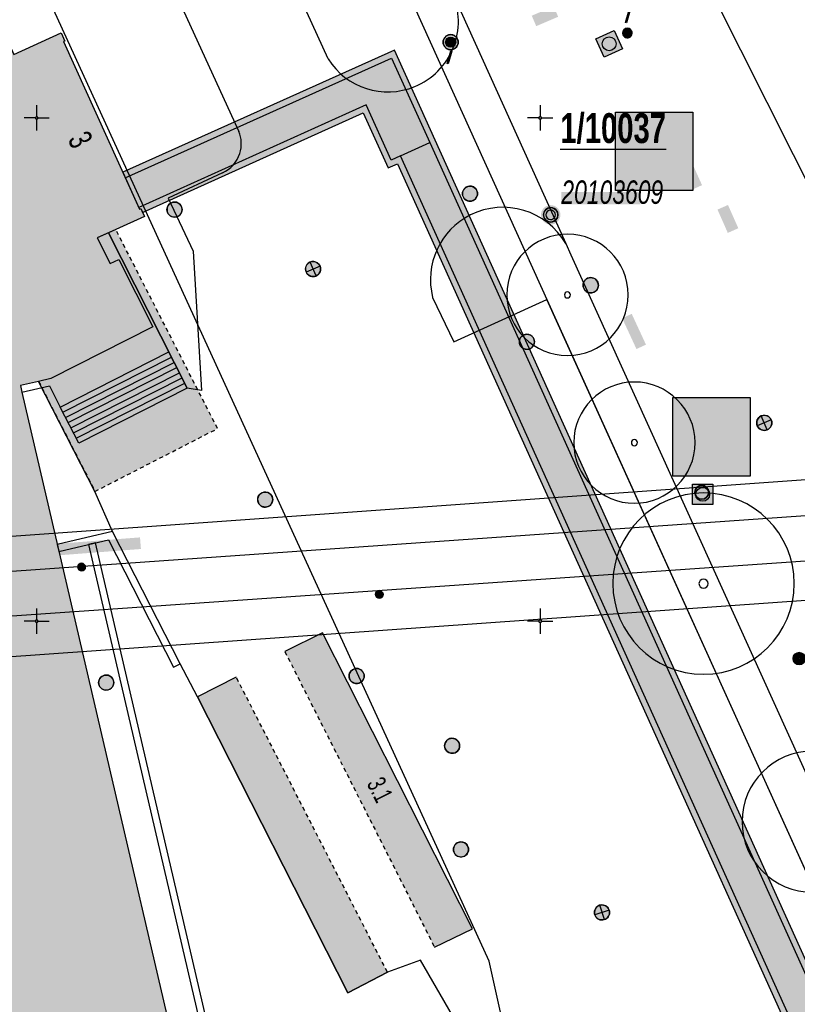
# Model space of a CAD drawing. Header units: metres. Extents: x 2695560 to 2696939, y 1260491 to 1262050.
# Tile 929 of 1005: x 2696500 to 2696539, y 1261681 to 1261730. Entities that reach past the tile are written whole.
import ezdxf

# ---------------------------------------------------------------- set-up
doc = ezdxf.new("R2010")
doc.units = ezdxf.units.M
doc.linetypes.add('AUSGEZOGEN', pattern=[0])
doc.linetypes.add('VERDECKT2_S2', pattern=[0.36, 0.2, -0.16])
for name, color, linetype in [('XR$1$AV_Flächen (EO)', 7, 'AUSGEZOGEN'), ('XR$1$AV_Gebäudeflächen (BB)', 7, 'AUSGEZOGEN'), ('XR$1$AV_Gebäudeflächen (EO)', 7, 'AUSGEZOGEN'), ('XR$1$AV_Gebäudeflächen ut.', 7, 'AUSGEZOGEN'), ('XR$1$AV_Grundstück-Nr.', 7, 'AUSGEZOGEN'), ('XR$1$AV_Haus-Nr.', 7, 'AUSGEZOGEN'), ('XR$1$AV_Koordinatennetzpunkte', 7, 'AUSGEZOGEN'), ('XR$1$AV_Lagefixpunkt-Nr.', 7, 'AUSGEZOGEN'), ('XR$1$AV_Lagefixpunkte', 7, 'AUSGEZOGEN'), ('XR$1$AV_Linien (BB)', 7, 'AUSGEZOGEN'), ('XR$1$AV_Linien (EO)', 7, 'AUSGEZOGEN'), ('XR$1$AW_LK_Schachtdeckel', 24, 'AUSGEZOGEN'), ('XR$1$AW_LK_Vorflutereinlauf', 24, 'AUSGEZOGEN'), ('XR$1$EW_LK_Bauwerk', 1, 'AUSGEZOGEN'), ('XR$1$EW_LK_Bauwerk_FL_Linie_Punkt', 1, 'AUSGEZOGEN'), ('XR$1$EW_LK_Knoten', 1, 'AUSGEZOGEN'), ('XR$1$GR_Baum', 94, 'AUSGEZOGEN'), ('XR$1$Liegenschaftsgrenzen', 7, 'AUSGEZOGEN'), ('XR$1$PFAV', 255, 'AUSGEZOGEN'), ('XR$1$PFAW', 255, 'AUSGEZOGEN'), ('XR$1$PFEW', 255, 'AUSGEZOGEN'), ('XR$1$PFWA', 255, 'AUSGEZOGEN'), ('XR$1$RP_Abstandslinie', 7, 'AUSGEZOGEN'), ('XR$1$WA_LK_Absperrarmatur', 171, 'AUSGEZOGEN'), ('XR$1$WA_LK_Hydrant', 171, 'AUSGEZOGEN'), ('XR$1$WA_LK_Rohrleitungsteil', 171, 'AUSGEZOGEN')]:
    doc.layers.add(name, color=color, linetype=linetype)
doc.styles.add('ARIAL', font='arial.ttf')

# ---------------------------------------------------------------- blocks, each defined once
blk = doc.blocks.new('COMPLEXOBJECT_422')
at = {"layer": 'XR$1$AV_Linien (BB)', "color": 7, "linetype": 'AUSGEZOGEN', "transparency": 33554687}
for points in [[(6482.061, 11810.613), (6474.617, 11807.165), (6470.495, 11800.223), (6501.72, 11731.372), (6505.945, 11733.272), (6510.036, 11724.329)], [(6509.228, 11722.271), (6506.535, 11721.01), (6507.766, 11718.387), (6508.192, 11711.454), (6507.481, 11711.571), (6503.564, 11719.29)]]:
    blk.add_lwpolyline(points, dxfattribs=at)
for centre, radius, start, end in [((6508.588, 11723.713), 1.574, 342.1676, 23.047), ((6508.578, 11723.716), 1.584, 294.2359, 342.1866)]:
    blk.add_arc(centre, radius, start, end, dxfattribs=at)
blk = doc.blocks.new('COMPLEXOBJECT_423')
at = {"layer": 'XR$1$AV_Linien (BB)', "color": 7, "linetype": 'AUSGEZOGEN', "transparency": 33554687}
blk.add_lwpolyline([(6519.659, 11716.086), (6520.71, 11713.869), (6525.33, 11715.987)], dxfattribs=at)
for centre, radius, start, end in [((6523.15, 11716.959), 3.601, 29.9722, 116.5982), ((6523.149, 11716.962), 3.598, 116.5967, 194.0858)]:
    blk.add_arc(centre, radius, start, end, dxfattribs=at)
blk = doc.blocks.new('COMPLEXOBJECT_424')
at = {"layer": 'XR$1$AV_Linien (BB)', "color": 7, "linetype": 'AUSGEZOGEN', "transparency": 33554687}
blk.add_lwpolyline([(6514.474, 11727.929), (6509.966, 11737.797), (6514.515, 11739.881)], dxfattribs=at)
for centre, start, end in [((6517.438, 11729.797), 292.3684, 23.6677), ((6517.437, 11729.797), 212.2261, 292.3823)]:
    blk.add_arc(centre, 3.503, start, end, dxfattribs=at)
blk = doc.blocks.new('COMPLEXOBJECT_841')
at = {"layer": 'XR$1$AV_Flächen (EO)', "color": 7, "linetype": 'AUSGEZOGEN', "transparency": 33554687}
blk.add_line((6484.02, 11699.236), (6678.774, 11712.782), dxfattribs=at)
blk = doc.blocks.new('COMPLEXOBJECT_842')
at = {"layer": 'XR$1$AV_Flächen (EO)', "color": 7, "linetype": 'AUSGEZOGEN', "transparency": 33554687}
blk.add_line((6679.912, 11715.142), (6483.55, 11701.41), dxfattribs=at)
blk = doc.blocks.new('COMPLEXOBJECT_925')
at = {"layer": 'XR$1$AV_Flächen (EO)', "color": 7, "linetype": 'AUSGEZOGEN', "transparency": 33554687}
blk.add_lwpolyline([(6545.588, 11666.777), (6517.772, 11728.365), (6504.274, 11722.305), (6505.103, 11720.471), (6505.167, 11720.5), (6505.259, 11720.297), (6516.218, 11725.246), (6517.453, 11722.512), (6517.908, 11722.717), (6543.767, 11665.449), (6541.807, 11664.518), (6542.7, 11662.506), (6544.687, 11663.439), (6545.325, 11662.012), (6547.68, 11663.067), (6547.206, 11664.106), (6548.263, 11664.547), (6563.194, 11668.14)], dxfattribs=at)
blk = doc.blocks.new('COMPLEXOBJECT_1066')
at = {"layer": 'XR$1$AV_Linien (EO)', "color": 7, "linetype": 'AUSGEZOGEN', "transparency": 33554687}
blk.add_line((6483.222, 11703.126), (6681.045, 11717.203), dxfattribs=at)
blk = doc.blocks.new('COMPLEXOBJECT_1067')
at = {"layer": 'XR$1$AV_Linien (EO)', "color": 7, "linetype": 'AUSGEZOGEN', "transparency": 33554687}
blk.add_line((6484.496, 11697.229), (6677.898, 11710.993), dxfattribs=at)
blk = doc.blocks.new('COMPLEXOBJECT_1138')
at = {"layer": 'XR$1$AV_Linien (EO)', "color": 7, "linetype": 'AUSGEZOGEN', "transparency": 33554687}
blk.add_lwpolyline([(6504.396, 11722.031), (6517.622, 11727.969), (6519.517, 11723.773), (6545.314, 11666.654)], dxfattribs=at)
blk = doc.blocks.new('COMPLEXOBJECT_1139')
at = {"layer": 'XR$1$AV_Linien (EO)', "color": 7, "linetype": 'AUSGEZOGEN', "transparency": 33554687}
blk.add_lwpolyline([(6563.126, 11668.432), (6548.17, 11664.833), (6546.804, 11664.264), (6547.282, 11663.217), (6545.476, 11662.408), (6544.836, 11663.84), (6542.85, 11662.908), (6542.2, 11664.372), (6544.162, 11665.304), (6518.058, 11723.114), (6517.603, 11722.909), (6516.368, 11725.643), (6505.071, 11720.542)], dxfattribs=at)
blk = doc.blocks.new('COMPLEXOBJECT_1382')
at = {"layer": 'XR$1$Liegenschaftsgrenzen', "color": 7, "linetype": 'AUSGEZOGEN', "transparency": 33554687}
blk.add_lwpolyline([(6550.316, 11660.023), (6550.6, 11660.156), (6483.723, 11807.912), (6483.359, 11807.746), (6480.746, 11813.519)], dxfattribs=at)
blk = doc.blocks.new('BWAV1')
at = {"layer": 'XR$1$PFAV', "transparency": 33554687}
blk.add_hatch(color=7, dxfattribs=at).paths.add_polyline_path([(0.67, 0), (0.656, 0.135), (0.616, 0.264), (0.55, 0.383), (0.462, 0.486), (0.354, 0.569), (0.233, 0.628), (0.101, 0.662), (-0.034, 0.669), (-0.168, 0.649), (-0.295, 0.602), (-0.41, 0.53), (-0.508, 0.436), (-0.586, 0.325), (-0.639, 0.201), (-0.667, 0.068), (-0.667, -0.068), (-0.639, -0.201), (-0.586, -0.325), (-0.508, -0.436), (-0.41, -0.53), (-0.295, -0.602), (-0.168, -0.649), (-0.034, -0.669), (0.101, -0.662), (0.233, -0.628), (0.354, -0.569), (0.462, -0.486), (0.55, -0.383), (0.616, -0.264), (0.656, -0.135)])
at = {"color": 7, "transparency": 33554687}
for radius, start, end in [(0.5, 91.19481, 268.80519), (0.326, 91.19481, 268.80519), (0.5, 268.80519, 91.19481), (0.326, 268.80519, 91.19481)]:
    blk.add_arc((0, 0), radius, start, end, dxfattribs=at)
at = {"layer": 'XR$1$PFAV', "transparency": 33554687}
blk.add_circle((0, 0), 0.5, dxfattribs=at)
blk = doc.blocks.new('BAV2041')
at = {"color": 7, "transparency": 33554687}
for p, q in [((0, 0.5), (0, 0.05)), ((-0.05, 0), (-0.5, 0)), ((0.05, 0), (0.5, 0)), ((0, -0.05), (0, -0.5))]:
    blk.add_line(p, q, dxfattribs=at)
blk.add_circle((0, 0), 0.05, dxfattribs=at)
for start, end in [(90, 270), (270, 90)]:
    blk.add_arc((0, 0), 0.05, start, end, dxfattribs=at)
blk = doc.blocks.new('WBGR1')
at = {"color": 94, "transparency": 33554687}
for radius, start, end in [(1, 90, 270), (1, 270, 90), (0.05, 90, 270), (0.05, 270, 90)]:
    blk.add_arc((0, 0), radius, start, end, dxfattribs=at)
blk = doc.blocks.new('BAW2081')
at = {"layer": 'XR$1$PFAW', "transparency": 33554687}
blk.add_hatch(color=7, dxfattribs=at).paths.add_polyline_path([(0.5, 0), (0.49, 0.1), (0.46, 0.2), (0.41, 0.29), (0.34, 0.36), (0.26, 0.42), (0.17, 0.47), (0.08, 0.49), (-0.03, 0.5), (-0.13, 0.48), (-0.22, 0.45), (-0.31, 0.4), (-0.38, 0.33), (-0.44, 0.24), (-0.48, 0.15), (-0.5, 0.05), (-0.5, -0.05), (-0.48, -0.15), (-0.44, -0.24), (-0.38, -0.33), (-0.31, -0.4), (-0.22, -0.45), (-0.13, -0.48), (-0.03, -0.5), (0.08, -0.49), (0.17, -0.47), (0.26, -0.42), (0.34, -0.36), (0.41, -0.29), (0.46, -0.2), (0.49, -0.1)])
at = {"transparency": 33554687}
blk.add_line((-0.43, -0.25), (0, 0), dxfattribs=at)
blk.add_lwpolyline([(0, 0.5), (0, 0), (0.43, -0.25)], dxfattribs=at)
for start, end in [(90, 180), (180, 270), (0, 90), (270, 0)]:
    blk.add_arc((0, 0), 0.5, start, end, dxfattribs=at)
at = {"layer": 'XR$1$PFAW', "transparency": 33554687}
blk.add_circle((0, 0), 0.5, dxfattribs=at)
blk = doc.blocks.new('BAW2082')
at = {"layer": 'XR$1$PFAW', "transparency": 33554687}
blk.add_hatch(color=7, dxfattribs=at).paths.add_polyline_path([(0.509, -0.003), (0.499, 0.098), (0.469, 0.194), (0.42, 0.283), (0.354, 0.359), (0.274, 0.421), (0.183, 0.466), (0.085, 0.491), (-0.016, 0.496), (-0.116, 0.481), (-0.211, 0.446), (-0.297, 0.392), (-0.37, 0.323), (-0.428, 0.24), (-0.468, 0.147), (-0.488, 0.047), (-0.488, -0.054), (-0.468, -0.153), (-0.428, -0.246), (-0.37, -0.329), (-0.297, -0.398), (-0.211, -0.452), (-0.116, -0.487), (-0.016, -0.502), (0.085, -0.497), (0.183, -0.472), (0.274, -0.427), (0.354, -0.366), (0.42, -0.289), (0.469, -0.2), (0.499, -0.104)])
at = {"transparency": 33554687}
for start, end in [(91.19481, 268.80519), (268.80519, 91.19481)]:
    blk.add_arc((0.01, 0), 0.5, start, end, dxfattribs=at)
at = {"layer": 'XR$1$PFAW', "transparency": 33554687}
blk.add_circle((0.009, -0.003), 0.5, dxfattribs=at)
blk = doc.blocks.new('BAW2087')
at = {"lineweight": 25, "true_color": 0x000000, "transparency": 33554687}
h = blk.add_hatch(color=18, dxfattribs=at)
h.paths.add_polyline_path([(-0.5, 0.5), (-0.5, -0.5), (0.5, -0.5), (0.5, 0.5)])
h.paths.add_polyline_path([(0.337, -0.069), (0.316, -0.136), (0.282, -0.196), (0.237, -0.249), (0.182, -0.292), (0.119, -0.322), (0.052, -0.34), (-0.017, -0.343), (-0.086, -0.333), (-0.151, -0.309), (-0.21, -0.272), (-0.261, -0.224), (-0.301, -0.167), (-0.328, -0.103), (-0.342, -0.035), (-0.342, 0.035), (-0.328, 0.103), (-0.301, 0.167), (-0.261, 0.224), (-0.21, 0.272), (-0.151, 0.309), (-0.086, 0.333), (-0.017, 0.343), (0.052, 0.34), (0.119, 0.322), (0.182, 0.292), (0.237, 0.249), (0.282, 0.196), (0.316, 0.136), (0.337, 0.069), (0.344, 0)], flags=16)
at = {"layer": 'XR$1$PFAW', "lineweight": 25, "transparency": 33554687}
blk.add_hatch(color=7, dxfattribs=at).paths.add_polyline_path([(0.344, 0), (0.337, 0.069), (0.316, 0.136), (0.282, 0.196), (0.237, 0.249), (0.182, 0.292), (0.119, 0.322), (0.052, 0.34), (-0.017, 0.343), (-0.086, 0.333), (-0.151, 0.309), (-0.21, 0.272), (-0.261, 0.224), (-0.301, 0.167), (-0.328, 0.103), (-0.342, 0.035), (-0.342, -0.035), (-0.328, -0.103), (-0.301, -0.167), (-0.261, -0.224), (-0.21, -0.272), (-0.151, -0.309), (-0.086, -0.333), (-0.017, -0.343), (0.052, -0.34), (0.119, -0.322), (0.182, -0.292), (0.237, -0.249), (0.282, -0.196), (0.316, -0.136), (0.337, -0.069)])
at = {"lineweight": 25, "transparency": 33554687}
for p, q in [((-0.5, 0.5, 0.993), (0.5, 0.5, 0.993)), ((-0.5, -0.5, 0.993), (-0.5, 0.5, 0.993)), ((0.5, 0.5, 0.993), (0.5, -0.5, 0.993)), ((0.5, -0.5, 0.993), (-0.5, -0.5, 0.993))]:
    blk.add_line(p, q, dxfattribs=at)
blk.add_circle((0, 0), 0.344, dxfattribs=at)
at = {"layer": 'XR$1$PFAW', "lineweight": 25, "transparency": 33554687}
blk.add_line((-0.5, 0.5), (0.5, 0.5), dxfattribs=at)
at = {"layer": 'XR$1$PFAW', "color": 31, "lineweight": 25, "transparency": 33554687}
for p, q in [((-0.5, -0.5), (-0.5, 0.5)), ((0.5, 0.5), (0.5, -0.5)), ((0.5, -0.5), (-0.5, -0.5))]:
    blk.add_line(p, q, dxfattribs=at)
at = {"layer": 'XR$1$PFAW', "lineweight": 25, "transparency": 33554687}
blk.add_circle((0, 0), 0.344, dxfattribs=at)
blk = doc.blocks.new('BAW2088')
at = {"layer": 'XR$1$PFAW', "transparency": 33554687}
blk.add_hatch(color=253, dxfattribs=at).paths.add_polyline_path([(0.51, 0), (0.5, 0.101), (0.47, 0.197), (0.421, 0.286), (0.355, 0.362), (0.275, 0.424), (0.184, 0.469), (0.086, 0.494), (-0.015, 0.499), (-0.115, 0.484), (-0.21, 0.449), (-0.296, 0.395), (-0.369, 0.326), (-0.427, 0.243), (-0.467, 0.15), (-0.487, 0.051), (-0.487, -0.051), (-0.467, -0.15), (-0.427, -0.243), (-0.369, -0.326), (-0.296, -0.395), (-0.21, -0.449), (-0.115, -0.484), (-0.015, -0.499), (0.086, -0.494), (0.184, -0.469), (0.275, -0.424), (0.355, -0.362), (0.421, -0.286), (0.47, -0.197), (0.5, -0.101)])
at = {"transparency": 33554687}
for start, end in [(91.19481, 268.80519), (268.80519, 91.19481)]:
    blk.add_arc((0.01, 0), 0.5, start, end, dxfattribs=at)
at = {"layer": 'XR$1$PFAW', "transparency": 33554687}
blk.add_circle((0.01, 0), 0.5, dxfattribs=at)
blk = doc.blocks.new('BWA2013')
at = {"true_color": 0x000000, "transparency": 33554687}
blk.add_hatch(color=18, dxfattribs=at).paths.add_polyline_path([(-0.291, -0.409), (0.352, 0.357), (0.291, 0.409), (-0.352, -0.357)])
at = {"transparency": 33554687}
blk.add_lwpolyline([(-0.291, -0.409), (-0.352, -0.357), (0.291, 0.409), (0.352, 0.357), (-0.291, -0.409)], close=True, dxfattribs=at)
blk = doc.blocks.new('BWA2009')
at = {"true_color": 0x000000, "transparency": 33554687}
blk.add_hatch(color=18, dxfattribs=at).paths.add_polyline_path([(0.333, 0), (0.327, 0.067), (0.306, 0.131), (0.274, 0.19), (0.23, 0.242), (0.176, 0.283), (0.116, 0.313), (0.05, 0.329), (-0.017, 0.333), (-0.084, 0.323), (-0.147, 0.299), (-0.204, 0.264), (-0.253, 0.217), (-0.291, 0.162), (-0.318, 0.1), (-0.332, 0.034), (-0.332, -0.034), (-0.318, -0.1), (-0.291, -0.162), (-0.253, -0.217), (-0.204, -0.264), (-0.147, -0.299), (-0.084, -0.323), (-0.017, -0.333), (0.05, -0.329), (0.116, -0.313), (0.176, -0.283), (0.23, -0.242), (0.274, -0.19), (0.306, -0.131), (0.327, -0.067)])
at = {"layer": 'XR$1$PFWA', "transparency": 33554687}
blk.add_hatch(color=7, dxfattribs=at).paths.add_polyline_path([(0.5, 0), (0.49, 0.101), (0.459, 0.197), (0.41, 0.286), (0.344, 0.362), (0.264, 0.424), (0.174, 0.469), (0.076, 0.494), (-0.025, 0.499), (-0.125, 0.484), (-0.22, 0.449), (-0.306, 0.395), (-0.379, 0.326), (-0.437, 0.243), (-0.477, 0.15), (-0.497, 0.051), (-0.497, -0.051), (-0.477, -0.15), (-0.437, -0.243), (-0.379, -0.326), (-0.306, -0.395), (-0.22, -0.449), (-0.125, -0.484), (-0.025, -0.499), (0.076, -0.494), (0.174, -0.469), (0.264, -0.424), (0.344, -0.362), (0.41, -0.286), (0.459, -0.197), (0.49, -0.101)])
at = {"transparency": 33554687}
blk.add_circle((0, 0), 0.333, dxfattribs=at)
for start, end in [(90, 180), (180, 270), (0, 90), (270, 0)]:
    blk.add_arc((0, 0), 0.5, start, end, dxfattribs=at)
at = {"layer": 'XR$1$PFWA', "transparency": 33554687}
blk.add_circle((0, 0), 0.5, dxfattribs=at)
blk = doc.blocks.new('BWA965')
at = {"layer": 'XR$1$PFWA', "transparency": 33554687}
blk.add_hatch(color=7, dxfattribs=at).paths.add_polyline_path([(0, 0.5), (-0.05, 0.5), (-0.1, 0.49), (-0.15, 0.48), (-0.2, 0.46), (-0.24, 0.44), (-0.29, 0.41), (-0.33, 0.38), (-0.36, 0.34), (-0.4, 0.31), (-0.42, 0.26), (-0.45, 0.22), (-0.47, 0.17), (-0.48, 0.13), (-0.49, 0.08), (-0.5, 0.03), (-0.5, -0.03), (-0.49, -0.08), (-0.48, -0.13), (-0.47, -0.17), (-0.45, -0.22), (-0.42, -0.26), (-0.4, -0.31), (-0.36, -0.34), (-0.33, -0.38), (-0.29, -0.41), (-0.24, -0.44), (-0.2, -0.46), (-0.15, -0.48), (-0.1, -0.49), (-0.05, -0.5), (0, -0.5), (0.05, -0.5), (0.1, -0.49), (0.15, -0.48), (0.2, -0.46), (0.24, -0.44), (0.29, -0.41), (0.33, -0.38), (0.36, -0.34), (0.4, -0.31), (0.42, -0.26), (0.45, -0.22), (0.47, -0.17), (0.48, -0.13), (0.49, -0.08), (0.5, -0.03), (0.5, 0.03), (0.49, 0.08), (0.48, 0.13), (0.47, 0.17), (0.45, 0.22), (0.42, 0.26), (0.4, 0.31), (0.36, 0.34), (0.33, 0.38), (0.29, 0.41), (0.24, 0.44), (0.2, 0.46), (0.15, 0.48), (0.1, 0.49), (0.05, 0.5)])
at = {"transparency": 33554687}
blk.add_line((0, 0.5), (0, -0.5), dxfattribs=at)
for start, end in [(90, 270), (270, 90)]:
    blk.add_arc((0, 0), 0.5, start, end, dxfattribs=at)
blk = doc.blocks.new('BEW15')
at = {"layer": 'XR$1$PFEW', "transparency": 33554687}
h = blk.add_hatch(color=7, dxfattribs=at)
h.paths.add_polyline_path([(-0.5, 0), (-0.497, -0.05), (-0.489, -0.1), (-0.477, -0.15), (-0.459, -0.197), (-0.437, -0.242), (-0.41, -0.285), (-0.379, -0.326), (-0.344, -0.362), (-0.306, -0.395), (-0.264, -0.424), (-0.22, -0.449), (-0.173, -0.469), (-0.125, -0.484), (-0.075, -0.494), (-0.025, -0.499), (0.026, -0.499), (0.076, -0.494), (0.126, -0.484), (0.174, -0.469), (0.22, -0.449), (0.265, -0.424), (0.306, -0.395), (0.345, -0.362), (0.38, -0.326), (0.411, -0.285), (0.437, -0.242), (0.46, -0.197), (0.477, -0.15), (0.49, -0.1), (0.498, -0.05), (0.5, 0), (0.498, 0.051), (0.49, 0.101), (0.477, 0.15), (0.46, 0.197), (0.437, 0.243), (0.411, 0.286), (0.38, 0.326), (0.345, 0.363), (0.306, 0.396), (0.265, 0.424), (0.22, 0.449), (0.174, 0.469), (0.126, 0.484), (0.076, 0.494), (0.026, 0.5), (-0.025, 0.5), (-0.075, 0.494), (-0.125, 0.484), (-0.173, 0.469), (-0.22, 0.449), (-0.264, 0.424), (-0.306, 0.396), (-0.344, 0.363), (-0.379, 0.326), (-0.41, 0.286), (-0.437, 0.243), (-0.459, 0.197), (-0.477, 0.15), (-0.489, 0.101), (-0.497, 0.051)])
h.paths.add_polyline_path([(0.01, 0.001), (0.01, 0), (0.01, -0.001), (0.01, -0.002), (0.01, -0.003), (0.009, -0.004), (0.009, -0.005), (0.009, -0.006), (0.008, -0.006), (0.007, -0.007), (0.006, -0.008), (0.006, -0.008), (0.005, -0.009), (0.004, -0.009), (0.003, -0.01), (0.002, -0.01), (0.001, -0.01), (0, -0.01), (-0.001, -0.01), (-0.002, -0.01), (-0.003, -0.009), (-0.004, -0.009), (-0.005, -0.008), (-0.006, -0.008), (-0.007, -0.007), (-0.007, -0.006), (-0.008, -0.006), (-0.008, -0.005), (-0.009, -0.004), (-0.009, -0.003), (-0.009, -0.002), (-0.01, -0.001), (-0.01, 0), (-0.01, 0.001), (-0.009, 0.002), (-0.009, 0.003), (-0.009, 0.004), (-0.008, 0.005), (-0.008, 0.006), (-0.007, 0.007), (-0.007, 0.007), (-0.006, 0.008), (-0.005, 0.009), (-0.004, 0.009), (-0.003, 0.01), (-0.002, 0.01), (-0.001, 0.01), (0, 0.01), (0.001, 0.01), (0.002, 0.01), (0.003, 0.01), (0.004, 0.01), (0.005, 0.009), (0.006, 0.009), (0.006, 0.008), (0.007, 0.007), (0.008, 0.007), (0.009, 0.006), (0.009, 0.005), (0.009, 0.004), (0.01, 0.003), (0.01, 0.002)], flags=16)
at = {"color": 1, "transparency": 33554687}
for start, end in [(0, 180), (180, 0)]:
    blk.add_arc((0, 0), 0.5, start, end, dxfattribs=at)
at = {"layer": 'XR$1$PFEW', "transparency": 33554687}
blk.add_circle((0, 0), 0.5, dxfattribs=at)
blk = doc.blocks.new('BEWLP2574')
at = {"layer": 'XR$1$PFEW', "transparency": 33554687}
blk.add_hatch(color=7, dxfattribs=at).paths.add_polyline_path([(-0.5, 0), (-0.497, -0.051), (-0.489, -0.101), (-0.477, -0.15), (-0.459, -0.198), (-0.437, -0.243), (-0.41, -0.286), (-0.379, -0.326), (-0.344, -0.363), (-0.306, -0.396), (-0.264, -0.425), (-0.22, -0.449), (-0.173, -0.469), (-0.125, -0.485), (-0.075, -0.495), (-0.025, -0.5), (0.026, -0.5), (0.076, -0.495), (0.126, -0.485), (0.174, -0.469), (0.221, -0.449), (0.265, -0.425), (0.306, -0.396), (0.345, -0.363), (0.38, -0.326), (0.411, -0.286), (0.437, -0.243), (0.46, -0.198), (0.477, -0.15), (0.49, -0.101), (0.498, -0.051), (0.5, 0), (0.498, 0.05), (0.49, 0.1), (0.477, 0.149), (0.46, 0.197), (0.437, 0.242), (0.411, 0.285), (0.38, 0.325), (0.345, 0.362), (0.306, 0.395), (0.265, 0.424), (0.221, 0.448), (0.174, 0.468), (0.126, 0.484), (0.076, 0.494), (0.026, 0.499), (-0.025, 0.499), (-0.075, 0.494), (-0.125, 0.484), (-0.173, 0.468), (-0.22, 0.448), (-0.264, 0.424), (-0.306, 0.395), (-0.344, 0.362), (-0.379, 0.325), (-0.41, 0.285), (-0.437, 0.242), (-0.459, 0.197), (-0.477, 0.149), (-0.489, 0.1), (-0.497, 0.05)])
at = {"color": 1, "transparency": 33554687}
for start, end in [(90, 180), (0, 90), (180, 270), (270, 0)]:
    blk.add_arc((0, 0), 0.5, start, end, dxfattribs=at)
at = {"layer": 'XR$1$PFEW', "transparency": 33554687}
blk.add_circle((0, 0), 0.5, dxfattribs=at)
blk = doc.blocks.new('BEWLP2549_S')
at = {"layer": 'XR$1$PFEW', "transparency": 33554687}
blk.add_hatch(color=7, dxfattribs=at).paths.add_polyline_path([(0.5, 0), (0.49, 0.101), (0.459, 0.197), (0.41, 0.286), (0.344, 0.362), (0.264, 0.424), (0.174, 0.469), (0.076, 0.494), (-0.025, 0.499), (-0.125, 0.484), (-0.22, 0.449), (-0.306, 0.395), (-0.379, 0.326), (-0.437, 0.243), (-0.477, 0.15), (-0.497, 0.051), (-0.497, -0.051), (-0.477, -0.15), (-0.437, -0.243), (-0.379, -0.326), (-0.306, -0.395), (-0.22, -0.449), (-0.125, -0.484), (-0.025, -0.499), (0.076, -0.494), (0.174, -0.469), (0.264, -0.424), (0.344, -0.362), (0.41, -0.286), (0.459, -0.197), (0.49, -0.101)])
at = {"color": 1, "transparency": 33554687}
for p, q in [((0.354, -0.354), (-0.354, 0.354)), ((-0.354, -0.354), (0.354, 0.354))]:
    blk.add_line(p, q, dxfattribs=at)
for start, end in [(91.38095, 268.61905), (268.61905, 91.38095)]:
    blk.add_arc((0, 0), 0.5, start, end, dxfattribs=at)
at = {"layer": 'XR$1$PFEW', "transparency": 33554687}
blk.add_circle((0, 0), 0.5, dxfattribs=at)

msp = doc.modelspace()

# ---------------------------------------------------------------- hatches: boundary and pattern name
at = {"transparency": 33554687}
for points in [[(2696525.552, 1261729.888), (2696525.775, 1261729.368), (2696526.864, 1261729.834), (2696526.641, 1261730.354)], [(2696529.706, 1261725.1), (2696529.706, 1261721.199), (2696533.55, 1261721.199), (2696533.55, 1261725.1)], [(2696533.493, 1261722.613), (2696532.977, 1261722.381), (2696533.491, 1261721.237), (2696534.007, 1261721.469)], [(2696527.022, 1261721.128), (2696527.022, 1261720.525), (2696530.946, 1261720.525), (2696530.946, 1261721.128)], [(2696535.295, 1261720.486), (2696534.774, 1261720.255), (2696535.287, 1261719.098), (2696535.808, 1261719.329)], [(2696530.515, 1261715.077), (2696530.043, 1261714.859), (2696530.751, 1261713.329), (2696531.223, 1261713.547)], [(2696532.558, 1261710.922), (2696532.558, 1261707.02), (2696536.399, 1261707.02), (2696536.399, 1261710.922)], [(2696501.181, 1261703.593), (2696501.226, 1261703.018), (2696506.147, 1261703.397), (2696506.102, 1261703.972)]]:
    msp.add_hatch(color=7, dxfattribs=at).paths.add_polyline_path(points)
at = {"layer": 'XR$1$AV_Gebäudeflächen (BB)', "true_color": 0xd2d2d2, "transparency": 33554687}
msp.add_hatch(color=254, dxfattribs=at).paths.add_polyline_path([(2696459.435, 1261779.634), (2696460.823, 1261776.579), (2696459.947, 1261776.181), (2696473.59, 1261746.152), (2696484.096, 1261723.026), (2696484.979, 1261723.427), (2696485.79, 1261721.64), (2696479.643, 1261718.852), (2696478.189, 1261722.056), (2696475.121, 1261720.664), (2696476.592, 1261717.421), (2696476.501, 1261717.38), (2696476.64, 1261717.073), (2696475.72, 1261716.655), (2696473.791, 1261720.902), (2696459.927, 1261714.606), (2696437.495, 1261704.419), (2696435.553, 1261708.705), (2696431.823, 1261707.004), (2696417.212, 1261700.341), (2696411.022, 1261697.518), (2696412.934, 1261693.326), (2696406.9, 1261690.574), (2696408.841, 1261686.317), (2696403.054, 1261683.678), (2696403.16, 1261683.444), (2696402.924, 1261683.336), (2696403.398, 1261682.29), (2696401.69, 1261681.516), (2696404.399, 1261675.539), (2696406.099, 1261676.309), (2696406.572, 1261675.265), (2696406.806, 1261675.371), (2696406.912, 1261675.137), (2696407.158, 1261675.249), (2696410.043, 1261676.568), (2696412.693, 1261677.779), (2696415.524, 1261671.596), (2696418.663, 1261673.02), (2696421.859, 1261674.47), (2696469.325, 1261696.004), (2696476.339, 1261699.186), (2696473.539, 1261705.357), (2696480.531, 1261708.529), (2696480.647, 1261708.274), (2696483.443, 1261709.547), (2696484.283, 1261707.703), (2696483.291, 1261707.465), (2696489.837, 1261679.351), (2696491.141, 1261673.748), (2696495.247, 1261656.112), (2696496.179, 1261656.329), (2696497.124, 1261652.268), (2696502.14, 1261653.435), (2696502.11, 1261653.561), (2696502.529, 1261653.659), (2696502.543, 1261653.6), (2696506.682, 1261654.563), (2696506.668, 1261654.621), (2696507.077, 1261654.717), (2696507.107, 1261654.59), (2696512.133, 1261655.759), (2696511.19, 1261659.811), (2696511.446, 1261659.871), (2696512.135, 1261660.031), (2696512.067, 1261660.323), (2696500.236, 1261711.189), (2696500.161, 1261711.511), (2696501.064, 1261711.721), (2696501.672, 1261711.862), (2696506.746, 1261714.437), (2696505.048, 1261717.783), (2696504.627, 1261717.57), (2696503.978, 1261718.848), (2696504.534, 1261719.1), (2696504.898, 1261719.265), (2696506.319, 1261719.909), (2696506.137, 1261720.31), (2696506.073, 1261720.281), (2696502.302, 1261728.601), (2696502.366, 1261728.63), (2696502.184, 1261729.031), (2696499.838, 1261727.967), (2696499.015, 1261729.781), (2696499.896, 1261730.181), (2696475.793, 1261783.306), (2696474.913, 1261782.907), (2696473.503, 1261786.014)])
at = {"layer": 'XR$1$AV_Gebäudeflächen (EO)', "true_color": 0xebebeb, "transparency": 33554687}
for points in [[(2696503.866, 1261706.258), (2696509.951, 1261709.379), (2696504.898, 1261719.265), (2696503.978, 1261718.848), (2696504.627, 1261717.57), (2696505.048, 1261717.783), (2696506.746, 1261714.437), (2696501.672, 1261711.862), (2696501.064, 1261711.721)], [(2696513.29, 1261698.306), (2696520.728, 1261683.612), (2696522.604, 1261684.531), (2696515.166, 1261699.225)], [(2696508.948, 1261696.046), (2696516.419, 1261681.357), (2696518.382, 1261682.379), (2696510.882, 1261697.026)]]:
    msp.add_hatch(color=7, dxfattribs=at).paths.add_polyline_path(points)
at = {"layer": 'XR$1$AV_Gebäudeflächen ut.', "true_color": 0xf5f5f5, "transparency": 33554687}
msp.add_hatch(color=7, dxfattribs=at).paths.add_polyline_path([(2696610.782, 1261664.688), (2696612.521, 1261665.079), (2696610.882, 1261672.18), (2696610.117, 1261675.498), (2696607.839, 1261674.969), (2696608.461, 1261672.415), (2696608.461, 1261672.413), (2696608.46, 1261672.411), (2696608.46, 1261672.409), (2696608.459, 1261672.407), (2696608.458, 1261672.405), (2696608.458, 1261672.403), (2696608.457, 1261672.401), (2696608.456, 1261672.399), (2696608.455, 1261672.397), (2696608.454, 1261672.395), (2696608.452, 1261672.393), (2696608.451, 1261672.392), (2696608.45, 1261672.39), (2696608.448, 1261672.388), (2696608.447, 1261672.387), (2696608.445, 1261672.385), (2696608.444, 1261672.384), (2696608.442, 1261672.383), (2696608.44, 1261672.381), (2696608.438, 1261672.38), (2696608.436, 1261672.379), (2696608.435, 1261672.378), (2696608.433, 1261672.377), (2696608.431, 1261672.376), (2696608.429, 1261672.376), (2696608.427, 1261672.375), (2696608.424, 1261672.374), (2696608.422, 1261672.374), (2696608.42, 1261672.373), (2696608.418, 1261672.373), (2696608.416, 1261672.373), (2696569.986, 1261663.297), (2696569.956, 1261663.294), (2696569.927, 1261663.293), (2696569.897, 1261663.292), (2696569.867, 1261663.293), (2696569.837, 1261663.295), (2696569.808, 1261663.297), (2696569.778, 1261663.301), (2696569.749, 1261663.306), (2696569.72, 1261663.312), (2696569.691, 1261663.32), (2696569.662, 1261663.328), (2696569.634, 1261663.337), (2696569.606, 1261663.348), (2696569.579, 1261663.359), (2696569.552, 1261663.371), (2696569.525, 1261663.385), (2696569.499, 1261663.399), (2696569.473, 1261663.414), (2696569.448, 1261663.431), (2696569.424, 1261663.448), (2696569.401, 1261663.466), (2696569.378, 1261663.485), (2696569.355, 1261663.505), (2696569.334, 1261663.525), (2696569.313, 1261663.547), (2696569.293, 1261663.569), (2696569.274, 1261663.592), (2696569.256, 1261663.615), (2696569.239, 1261663.64), (2696569.222, 1261663.665), (2696569.207, 1261663.69), (2696565.951, 1261670.735), (2696547.333, 1261666.176), (2696547.303, 1261666.171), (2696547.273, 1261666.168), (2696547.242, 1261666.166), (2696547.212, 1261666.165), (2696547.181, 1261666.165), (2696547.151, 1261666.167), (2696547.12, 1261666.17), (2696547.09, 1261666.175), (2696547.06, 1261666.18), (2696547.031, 1261666.187), (2696547.001, 1261666.195), (2696546.972, 1261666.205), (2696546.944, 1261666.216), (2696546.916, 1261666.228), (2696546.888, 1261666.241), (2696546.861, 1261666.255), (2696546.835, 1261666.27), (2696546.809, 1261666.287), (2696546.784, 1261666.305), (2696546.76, 1261666.323), (2696546.737, 1261666.343), (2696546.715, 1261666.364), (2696546.693, 1261666.385), (2696546.672, 1261666.408), (2696546.653, 1261666.431), (2696546.634, 1261666.455), (2696546.617, 1261666.48), (2696546.6, 1261666.506), (2696546.585, 1261666.532), (2696546.571, 1261666.559), (2696546.558, 1261666.587), (2696518.742, 1261728.175), (2696505.244, 1261722.115), (2696506.073, 1261720.281), (2696506.137, 1261720.31), (2696506.229, 1261720.107), (2696517.188, 1261725.056), (2696518.423, 1261722.322), (2696518.878, 1261722.527), (2696544.737, 1261665.259), (2696542.777, 1261664.328), (2696543.67, 1261662.316), (2696545.657, 1261663.249), (2696546.295, 1261661.822), (2696548.65, 1261662.877), (2696548.176, 1261663.916), (2696549.233, 1261664.357), (2696564.164, 1261667.95), (2696564.196, 1261667.957), (2696564.229, 1261667.962), (2696564.261, 1261667.966), (2696564.294, 1261667.968), (2696564.327, 1261667.969), (2696564.36, 1261667.969), (2696564.393, 1261667.967), (2696564.425, 1261667.964), (2696564.458, 1261667.959), (2696564.49, 1261667.953), (2696564.522, 1261667.946), (2696564.554, 1261667.937), (2696564.585, 1261667.927), (2696564.616, 1261667.916), (2696564.646, 1261667.904), (2696564.676, 1261667.89), (2696564.705, 1261667.875), (2696564.734, 1261667.858), (2696564.762, 1261667.841), (2696564.789, 1261667.822), (2696564.815, 1261667.802), (2696564.84, 1261667.781), (2696564.865, 1261667.759), (2696564.888, 1261667.737), (2696564.911, 1261667.713), (2696564.932, 1261667.688), (2696564.953, 1261667.662), (2696564.972, 1261667.635), (2696564.99, 1261667.608), (2696565.007, 1261667.58), (2696565.023, 1261667.551), (2696568.208, 1261660.62), (2696608.989, 1261670.24), (2696609.833, 1261666.518), (2696610.322, 1261666.634)])

# ---------------------------------------------------------------- linework, layer by layer
at = {"color": 24, "lineweight": -3, "transparency": 33554687}
for points in [[(2696529.706, 1261725.1), (2696533.55, 1261725.1), (2696533.55, 1261721.199), (2696529.706, 1261721.199), (2696529.706, 1261725.1)], [(2696532.558, 1261710.922), (2696536.399, 1261710.922), (2696536.399, 1261707.02), (2696532.558, 1261707.02), (2696532.558, 1261710.922)]]:
    msp.add_lwpolyline(points, close=True, dxfattribs=at)
at = {"layer": 'XR$1$AV_Flächen (EO)', "color": 7, "linetype": 'VERDECKT2_S2', "transparency": 33554687}
for p, q in [((2696501.064, 1261711.721), (2696503.866, 1261706.258)), ((2696513.29, 1261698.306), (2696520.728, 1261683.612)), ((2696518.382, 1261682.379), (2696510.882, 1261697.026))]:
    msp.add_line(p, q, dxfattribs=at)
at = {"layer": 'XR$1$AV_Flächen (EO)', "color": 7, "linetype": 'AUSGEZOGEN', "transparency": 33554687}
msp.add_line((2696510.882, 1261697.026), (2696508.948, 1261696.046), dxfattribs=at)
for points in [[(2696504.898, 1261719.265), (2696503.978, 1261718.848), (2696504.627, 1261717.57), (2696505.048, 1261717.783), (2696506.746, 1261714.437), (2696501.672, 1261711.862), (2696501.064, 1261711.721)], [(2696520.728, 1261683.612), (2696522.604, 1261684.531), (2696515.166, 1261699.225), (2696513.29, 1261698.306)], [(2696508.948, 1261696.046), (2696516.419, 1261681.357), (2696518.382, 1261682.379)]]:
    msp.add_lwpolyline(points, dxfattribs=at)
at = {"layer": 'XR$1$AV_Flächen (EO)', "color": 7, "linetype": 'VERDECKT2_S2', "transparency": 33554687}
msp.add_lwpolyline([(2696503.866, 1261706.258), (2696509.951, 1261709.379), (2696504.898, 1261719.265)], dxfattribs=at)
at = {"layer": 'XR$1$AV_Flächen (EO)', "color": 7, "linetype": 'AUSGEZOGEN', "transparency": 33554687}
for points in [[(2696503.537, 1261703.616), (2696504.541, 1261703.85), (2696507.766, 1261697.528), (2696508.087, 1261697.692), (2696504.733, 1261704.264), (2696503.456, 1261703.967), (2696501.995, 1261703.627), (2696502.076, 1261703.277), (2696503.537, 1261703.616)], [(2696513.883, 1261660.725), (2696503.888, 1261703.698), (2696503.537, 1261703.616), (2696513.533, 1261660.644), (2696513.883, 1261660.725)]]:
    msp.add_lwpolyline(points, close=True, dxfattribs=at)
at = {"layer": 'XR$1$AV_Linien (BB)', "color": 7, "linetype": 'AUSGEZOGEN', "transparency": 33554687}
for p, q in [((2696521.616, 1261731.013), (2696527.24, 1261718.568)), ((2696551.57, 1261659.966), (2696526.3, 1261715.797))]:
    msp.add_line(p, q, dxfattribs=at)
for points in [[(2696459.435, 1261779.634), (2696473.503, 1261786.014), (2696474.913, 1261782.907), (2696475.793, 1261783.306), (2696499.896, 1261730.181), (2696499.015, 1261729.781), (2696499.838, 1261727.967), (2696502.184, 1261729.031), (2696502.366, 1261728.63), (2696502.302, 1261728.601), (2696506.073, 1261720.281), (2696506.137, 1261720.31), (2696506.319, 1261719.909), (2696504.898, 1261719.265), (2696504.534, 1261719.1)], [(2696504.534, 1261719.1), (2696503.978, 1261718.848), (2696504.627, 1261717.57), (2696505.048, 1261717.783), (2696506.746, 1261714.437), (2696501.672, 1261711.862), (2696501.064, 1261711.721)], [(2696527.24, 1261718.568), (2696527.491, 1261718.013), (2696541.436, 1261687.221), (2696553.386, 1261660.861), (2696553.439, 1261660.756)], [(2696501.064, 1261711.721), (2696500.161, 1261711.511), (2696500.236, 1261711.189), (2696512.067, 1261660.323), (2696512.135, 1261660.031), (2696511.446, 1261659.871), (2696511.19, 1261659.811), (2696512.133, 1261655.759), (2696507.107, 1261654.59), (2696507.077, 1261654.717), (2696506.668, 1261654.621), (2696506.682, 1261654.563), (2696502.543, 1261653.6), (2696502.529, 1261653.659), (2696502.11, 1261653.561), (2696502.14, 1261653.435), (2696497.124, 1261652.268)], [(2696524.983, 1261674.405), (2696520.029, 1261682.979), (2696518.382, 1261682.379), (2696516.419, 1261681.357), (2696508.948, 1261696.046), (2696508.087, 1261697.692), (2696504.733, 1261704.264), (2696503.866, 1261706.258), (2696501.064, 1261711.721)]]:
    msp.add_lwpolyline(points, dxfattribs=at)
at = {"layer": 'XR$1$AV_Linien (EO)', "color": 7, "linetype": 'AUSGEZOGEN', "transparency": 33554687}
for p, q in [((2696519.028, 1261722.924), (2696520.487, 1261723.583)), ((2696502.143, 1261710.447), (2696507.536, 1261713.183)), ((2696502.275, 1261710.19), (2696507.667, 1261712.926)), ((2696502.407, 1261709.933), (2696507.798, 1261712.668)), ((2696502.538, 1261709.676), (2696507.928, 1261712.411)), ((2696502.67, 1261709.419), (2696508.059, 1261712.153)), ((2696502.802, 1261709.162), (2696508.19, 1261711.896)), ((2696502.934, 1261708.905), (2696508.32, 1261711.638))]:
    msp.add_line(p, q, dxfattribs=at)
for points in [[(2696504.534, 1261719.1), (2696508.451, 1261711.381), (2696503.066, 1261708.648), (2696502.143, 1261710.447)], [(2696500.236, 1261711.189), (2696501.6, 1261711.506), (2696502.143, 1261710.447)]]:
    msp.add_lwpolyline(points, dxfattribs=at)
at = {"layer": 'XR$1$Liegenschaftsgrenzen', "color": 7, "linetype": 'AUSGEZOGEN', "transparency": 33554687}
msp.add_line((2696541.207, 1261717.656), (2696530.894, 1261738.271), dxfattribs=at)
at = {"layer": 'XR$1$RP_Abstandslinie', "color": 7, "linetype": 'AUSGEZOGEN', "transparency": 33554687}
msp.add_lwpolyline([(2696528.64, 1261659.52), (2696523.43, 1261682.93), (2696475.76, 1261787.1), (2696459.36, 1261779.66)], dxfattribs=at)

# ---------------------------------------------------------------- block references
at = {"layer": 'XR$1$AV_Flächen (EO)', "color": 7, "linetype": 'AUSGEZOGEN', "lineweight": -3, "transparency": 33554687}
for name in ['COMPLEXOBJECT_842', 'COMPLEXOBJECT_925', 'COMPLEXOBJECT_841']:
    msp.add_blockref(name, (2690000.97, 1249999.81), dxfattribs=at)
at = {"layer": 'XR$1$AV_Koordinatennetzpunkte', "color": 7, "linetype": 'AUSGEZOGEN', "lineweight": -3, "transparency": 33554687, "xscale": 1.25, "yscale": 1.25}
for p in [(2696500.97, 1261724.81), (2696525.97, 1261724.81), (2696500.97, 1261699.81), (2696525.97, 1261699.81)]:
    msp.add_blockref('BAV2041', p, dxfattribs=at)
at = {"layer": 'XR$1$AV_Lagefixpunkte', "color": 7, "linetype": 'AUSGEZOGEN', "lineweight": -3, "transparency": 33554687, "xscale": 0.7199999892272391, "yscale": 0.7199999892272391}
msp.add_blockref('BWAV1', (2696526.492, 1261719.995, 437.102), dxfattribs=at)
at = {"layer": 'XR$1$AV_Linien (BB)', "color": 7, "linetype": 'AUSGEZOGEN', "lineweight": -3, "transparency": 33554687}
for name in ['COMPLEXOBJECT_422', 'COMPLEXOBJECT_424', 'COMPLEXOBJECT_423']:
    msp.add_blockref(name, (2690000.97, 1249999.81), dxfattribs=at)
at = {"layer": 'XR$1$AV_Linien (EO)', "color": 7, "linetype": 'AUSGEZOGEN', "lineweight": -3, "transparency": 33554687}
for name in ['COMPLEXOBJECT_1138', 'COMPLEXOBJECT_1066', 'COMPLEXOBJECT_1139', 'COMPLEXOBJECT_1067']:
    msp.add_blockref(name, (2690000.97, 1249999.81), dxfattribs=at)
at = {"layer": 'XR$1$AW_LK_Schachtdeckel', "color": 24, "linetype": 'AUSGEZOGEN', "lineweight": -3, "transparency": 33554687, "rotation": 24.15649414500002}
msp.add_blockref('BAW2087', (2696529.393, 1261728.493), dxfattribs=at)
at = {"layer": 'XR$1$AW_LK_Schachtdeckel', "color": 24, "linetype": 'AUSGEZOGEN', "lineweight": -3, "transparency": 33554687}
for name, p, xscale, yscale, rotation in [('BAW2082', (2696522.481, 1261721.042), 0.7499999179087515, 0.7499999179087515, 47.146362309), ('BAW2088', (2696528.479, 1261716.503), 0.7578193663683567, 0.7578193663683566, 294.157177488), ('BAW2082', (2696512.319, 1261705.843), 0.7499999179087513, 0.7499999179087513, 114.380813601), ('BAW2082', (2696516.863, 1261697.089), 0.7499999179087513, 0.7499999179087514, 214.7195587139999), ('BAW2082', (2696521.603, 1261693.62), 0.7499999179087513, 0.7499999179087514, 168.095489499), ('BAW2082', (2696522.033, 1261688.47), 0.7499999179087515, 0.7499999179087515, 29.53894042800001)]:
    msp.add_blockref(name, p, dxfattribs=dict(at, xscale=xscale, yscale=yscale, rotation=rotation))
at = {"layer": 'XR$1$AW_LK_Schachtdeckel', "color": 24, "linetype": 'AUSGEZOGEN', "lineweight": -3, "transparency": 33554687, "xscale": 0.7499999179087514, "yscale": 0.7499999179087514}
for p in [(2696507.809, 1261720.255), (2696525.305, 1261713.691), (2696504.413, 1261696.76)]:
    msp.add_blockref('BAW2082', p, dxfattribs=at)
at = {"layer": 'XR$1$AW_LK_Schachtdeckel', "color": 24, "linetype": 'AUSGEZOGEN', "lineweight": -3, "transparency": 33554687}
msp.add_blockref('BAW2087', (2696534.04, 1261706.11), dxfattribs=at)
at = {"layer": 'XR$1$AW_LK_Vorflutereinlauf', "color": 24, "linetype": 'AUSGEZOGEN', "lineweight": -3, "transparency": 33554687, "xscale": 0.3749999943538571, "yscale": 0.3749999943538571}
for p in [(2696503.198, 1261702.501), (2696517.98, 1261701.139)]:
    msp.add_blockref('BAW2081', p, dxfattribs=at)
at = {"layer": 'XR$1$EW_LK_Bauwerk', "color": 1, "linetype": 'AUSGEZOGEN', "lineweight": -3, "transparency": 33554687, "xscale": 0.6874999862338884, "yscale": 0.6874999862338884}
msp.add_blockref('BEWLP2574', (2696533.991, 1261706.21), dxfattribs=at)
at = {"layer": 'XR$1$EW_LK_Bauwerk_FL_Linie_Punkt', "color": 1, "linetype": 'AUSGEZOGEN', "lineweight": -3, "transparency": 33554687, "xscale": 0.5999999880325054, "yscale": 0.5999999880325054}
msp.add_blockref('BEW15', (2696538.832, 1261697.952), dxfattribs=at)
at = {"layer": 'XR$1$EW_LK_Knoten', "color": 1, "linetype": 'AUSGEZOGEN', "lineweight": -3, "transparency": 33554687}
for p, xscale, yscale, rotation in [((2696514.694, 1261717.303), 0.7499999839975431, 0.7499999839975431, 68.3469), ((2696537.097, 1261709.662), 0.749999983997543, 0.7499999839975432, 68.0526), ((2696529.041, 1261685.342), 0.7499999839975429, 0.7499999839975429, 62.937)]:
    msp.add_blockref('BEWLP2549_S', p, dxfattribs=dict(at, xscale=xscale, yscale=yscale, rotation=rotation))
at = {"layer": 'XR$1$GR_Baum', "color": 94, "linetype": 'AUSGEZOGEN', "lineweight": -3, "transparency": 33554687}
for p, xscale, yscale in [((2696527.325, 1261716.019), 3.012001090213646, 3.012001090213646), ((2696530.649, 1261708.679), 3.012001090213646, 3.012001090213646), ((2696534.081, 1261701.678), 4.502395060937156, 4.502395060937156), ((2696539.503, 1261689.852), 3.509939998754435, 3.509939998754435)]:
    msp.add_blockref('WBGR1', p, dxfattribs=dict(at, xscale=xscale, yscale=yscale))
at = {"layer": 'XR$1$Liegenschaftsgrenzen', "color": 7, "linetype": 'AUSGEZOGEN', "lineweight": -3, "transparency": 33554687}
msp.add_blockref('COMPLEXOBJECT_1382', (2690000.97, 1249999.81), dxfattribs=at)
at = {"layer": 'XR$1$WA_LK_Absperrarmatur', "color": 171, "linetype": 'AUSGEZOGEN', "lineweight": -3, "transparency": 33554687, "xscale": 0.475528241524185, "yscale": 0.475528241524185, "rotation": 293.873535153}
msp.add_blockref('BWA965', (2696530.299, 1261729.029), dxfattribs=at)
at = {"layer": 'XR$1$WA_LK_Hydrant', "color": 171, "linetype": 'AUSGEZOGEN', "lineweight": -3, "transparency": 33554687, "xscale": 0.749999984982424, "yscale": 0.7499999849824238, "rotation": 117.45776367}
msp.add_blockref('BWA2009', (2696521.527, 1261728.572), dxfattribs=at)
at = {"layer": 'XR$1$WA_LK_Rohrleitungsteil', "color": 171, "linetype": 'AUSGEZOGEN', "lineweight": -3, "transparency": 33554687}
for p, xscale, yscale, rotation in [((2696530.321, 1261729.86), 0.6499999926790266, 0.6499999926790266, 204.42922974), ((2696521.47, 1261727.821), 0.6499999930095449, 0.6499999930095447, 204.6186218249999)]:
    msp.add_blockref('BWA2013', p, dxfattribs=dict(at, xscale=xscale, yscale=yscale, rotation=rotation))

# ---------------------------------------------------------------- texts
at = {"layer": 'XR$1$AV_Grundstück-Nr.', "color": 7, "transparency": 33554687, "insert": (2696529.595, 1261724.283), "char_height": 1.48491, "width": 5.79059, "attachment_point": 5, "style": 'ARIAL'}
msp.add_mtext('\\A1;{\\L\\fArial|i0|b1;\\H1.484908;\\W0.700000;\\C7;1/10037\\l}\\P', dxfattribs=at)
at = {"layer": 'XR$1$AV_Haus-Nr.', "color": 7, "transparency": 33554687, "attachment_point": 2, "style": 'ARIAL'}
for s, insert, char_height, width, rotation in [('\\W0.68;3', (2696503.664, 1261723.994), 1.1621, 1.02516, 296.9064), ('\\W0.64;3.1', (2696518.431, 1261691.648), 0.9297, 1.5135, 296.8479)]:
    msp.add_mtext(s, dxfattribs=dict(at, insert=insert, char_height=char_height, width=width, rotation=rotation))
at = {"layer": 'XR$1$AV_Lagefixpunkt-Nr.', "color": 7, "transparency": 33554687, "insert": (2696527.022, 1261720.525), "char_height": 1.1621, "width": 5.50234, "attachment_point": 7, "style": 'ARIAL'}
msp.add_mtext('\\A1;{\\fArial|i1|b0;\\H1.162102;\\W0.700000;\\C7;20103609}\\P', dxfattribs=at)

doc.saveas('drawing.dxf')
